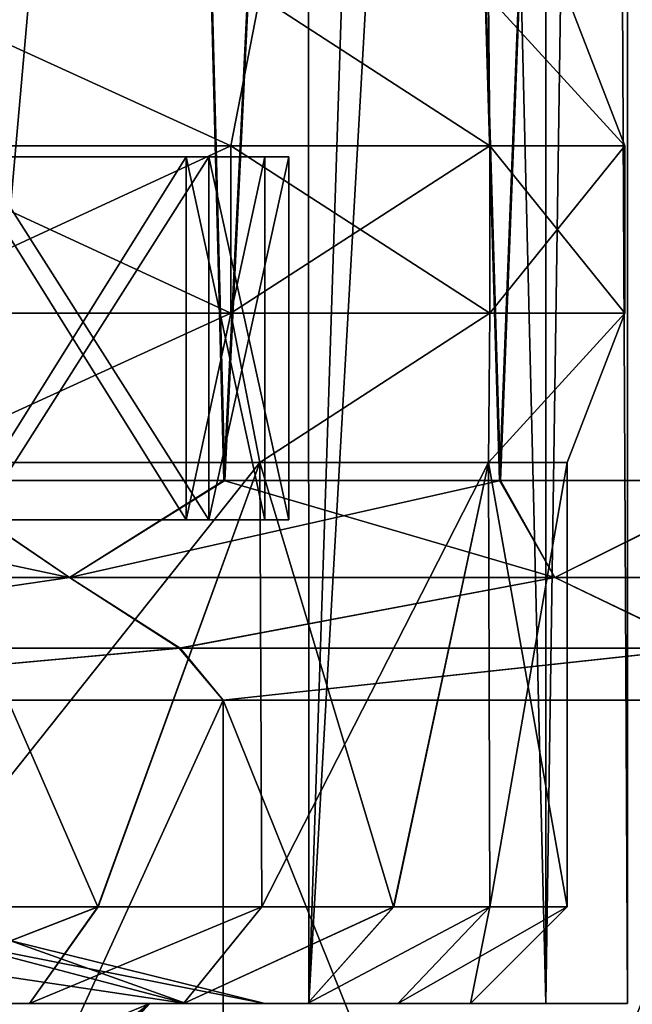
# Model space of a CAD drawing. Header units: metres. Extents: x -90 to 90, y -173 to 74.
# Tile 510 of 564: x 64.39 to 66.92, y 13.8 to 17.87. Entities that reach past the tile are written whole.
import ezdxf

# ---------------------------------------------------------------- set-up
doc = ezdxf.new("R2010")
doc.units = ezdxf.units.M
doc.layers.add('solid_509418_01', color=7, linetype='CONTINUOUS')

msp = doc.modelspace()

# ---------------------------------------------------------------- linework, layer by layer
at = {"layer": 'solid_509418_01'}
for points in [[(64.055878, 13.8, -5.581933), (65.57634, 31.000002, -4.063793), (64.046219, 30.999996, -5.589104)], [(64.055878, 13.8, 5.581933), (64.046997, 30.999994, 5.588542), (65.576851, 31.000002, 4.063094)], [(64.055878, 13.8, -5.581933), (65.581932, 13.8, -4.055875), (65.57634, 31.000002, -4.063793)], [(65.581932, 13.8, 4.055875), (64.055878, 13.8, 5.581933), (65.576851, 31.000002, 4.063094)], [(65.581932, 13.8, -4.055875), (66.14431, 31, -3.139663), (65.57634, 31.000002, -4.063793)], [(65.581932, 13.8, 4.055875), (65.576851, 31.000002, 4.063094), (66.144722, 31, 3.138854)], [(65.581932, 13.8, -4.055875), (66.56205, 13.8, -2.132757), (66.14431, 31, -3.139663)], [(65.581932, 13.8, 4.055875), (66.144722, 31, 3.138854), (66.561081, 31, 2.135944)], [(66.56205, 13.8, 2.132757), (65.581932, 13.8, 4.055875), (66.561081, 31, 2.135944)], [(66.56205, 13.8, -2.132757), (66.560799, 31, -2.136813), (66.14431, 31, -3.139663)], [(66.56205, 13.8, -2.132757), (66.814682, 31, -1.081715), (66.560799, 31, -2.136813)], [(66.56205, 13.8, 2.132757), (66.561081, 31, 2.135944), (66.814819, 31, 1.080829)], [(66.56205, 13.8, -2.132757), (66.900002, 13.8), (66.814682, 31, -1.081715)], [(66.900002, 13.8), (66.56205, 13.8, 2.132757), (66.814819, 31, 1.080829)], [(66.900002, 13.8), (66.900002, 31, -0.000445), (66.814682, 31, -1.081715)], [(66.900002, 13.8), (66.814819, 31, 1.080829), (66.900002, 31, -0.000445)], [(62.7052, 15.961881, -10.122248), (62.490532, 30.499996, -10.177193), (64.854973, 30.5, -9.284785)], [(64.000961, 15.961881, 9.683507), (64.855042, 30.5, 9.284749), (62.490585, 30.499996, 10.17718)], [(64.00367, 15.961881, -9.682386), (62.7052, 15.961881, -10.122248), (64.854973, 30.5, -9.284785)], [(64.000961, 15.961881, 9.683507), (65.229935, 15.961881, 9.078865), (64.855042, 30.5, 9.284749)], [(65.2341, 15.961881, -9.076462), (64.00367, 15.961881, -9.682386), (64.854973, 30.5, -9.284785)], [(65.2341, 15.961881, -9.076462), (64.854973, 30.5, -9.284785), (65.940865, 30.5, -8.630422)], [(65.229935, 15.961881, 9.078865), (65.940926, 30.5, 8.630378), (64.855042, 30.5, 9.284749)], [(65.229935, 15.961881, 9.078865), (66.370476, 15.961881, 8.318354), (65.940926, 30.5, 8.630378)], [(66.374794, 15.961881, -8.315045), (65.2341, 15.961881, -9.076462), (65.940865, 30.5, -8.630422)], [(66.374794, 15.961881, -8.315045), (65.940865, 30.5, -8.630422), (66.939148, 30.5, -7.850239)], [(66.370476, 15.961881, 8.318354), (66.939201, 30.5, 7.85019), (65.940926, 30.5, 8.630378)], [(66.370476, 15.961881, 8.318354), (67.402588, 15.961881, 7.414829), (66.939201, 30.5, 7.85019)], [(67.406265, 15.961881, -7.411157), (66.374794, 15.961881, -8.315045), (66.939148, 30.5, -7.850239)], [(63.762688, 17.345453, 5.854855), (65.259773, 17.345453, 4.557621), (63.908772, 17.963068, 5.379963)], [(65.259773, 17.345453, -4.557621), (63.762688, 17.345453, -5.854855), (63.908772, 17.963068, -5.379963)], [(65.259773, 17.345453, 4.557621), (65.379967, 17.963068, 3.908772), (63.908772, 17.963068, 5.379963)], [(65.259773, 17.345453, -4.557621), (63.908772, 17.963068, -5.379963), (65.379967, 17.963068, -3.908772)], [(65.259773, 17.345453, 4.557621), (66.33075, 17.345453, 2.891155), (65.379967, 17.963068, 3.908772)], [(66.33075, 17.345453, -2.891155), (65.259773, 17.345453, -4.557621), (65.379967, 17.963068, -3.908772)], [(66.33075, 17.345453, 2.891155), (66.324524, 17.963068, 2.054963), (65.379967, 17.963068, 3.908772)], [(66.33075, 17.345453, -2.891155), (65.379967, 17.963068, -3.908772), (66.324524, 17.963068, -2.054963)], [(66.88884, 17.345453, 0.990466), (66.650002, 17.963068), (66.324524, 17.963068, 2.054963)], [(66.88884, 17.345453, -0.990466), (66.324524, 17.963068, -2.054963), (66.650002, 17.963068)], [(66.33075, 17.345453, 2.891155), (66.88884, 17.345453, 0.990466), (66.324524, 17.963068, 2.054963)], [(66.88884, 17.345453, -0.990466), (66.33075, 17.345453, -2.891155), (66.324524, 17.963068, -2.054963)], [(66.88884, 17.345453, 0.990466), (66.88884, 17.345453, -0.990466), (66.650002, 17.963068)], [(63.7626, 16.65387, -5.854719), (63.762688, 17.345453, -5.854855), (65.259773, 17.345453, -4.557621)], [(65.259651, 16.65387, -4.557515), (63.7626, 16.65387, -5.854719), (65.259773, 17.345453, -4.557621)], [(63.7626, 16.65387, 5.854719), (65.259651, 16.65387, 4.557515), (63.762688, 17.345453, 5.854855)], [(65.259651, 16.65387, 4.557515), (65.259773, 17.345453, 4.557621), (63.762688, 17.345453, 5.854855)], [(65.259651, 16.65387, -4.557515), (65.259773, 17.345453, -4.557621), (66.33075, 17.345453, -2.891155)], [(66.330597, 16.65387, -2.891088), (65.259651, 16.65387, -4.557515), (66.33075, 17.345453, -2.891155)], [(65.259651, 16.65387, 4.557515), (66.330597, 16.65387, 2.891088), (65.259773, 17.345453, 4.557621)], [(66.330597, 16.65387, 2.891088), (66.33075, 17.345453, 2.891155), (65.259773, 17.345453, 4.557621)], [(66.330597, 16.65387, -2.891088), (66.33075, 17.345453, -2.891155), (66.88884, 17.345453, -0.990466)], [(66.88868, 16.65387, -0.990443), (66.330597, 16.65387, -2.891088), (66.88884, 17.345453, -0.990466)], [(66.330597, 16.65387, 2.891088), (66.88868, 16.65387, 0.990443), (66.33075, 17.345453, 2.891155)], [(66.88868, 16.65387, 0.990443), (66.88884, 17.345453, 0.990466), (66.33075, 17.345453, 2.891155)], [(66.88868, 16.65387, -0.990443), (66.88884, 17.345453, -0.990466), (66.88884, 17.345453, 0.990466)], [(66.88868, 16.65387, 0.990443), (66.88868, 16.65387, -0.990443), (66.88884, 17.345453, 0.990466)], [(65.074417, 17.299999, -1.846581), (61.964172, 17.299999, -2.462604), (60.700691, 17.299999, -3.071033)], [(64.136642, 17.299999, -3.470931), (65.074417, 17.299999, -1.846581), (60.700691, 17.299999, -3.071033)], [(65.168289, 17.299999, 1.881158), (62.026279, 17.299999, 2.540992), (60.72316, 17.299999, 3.168509)], [(64.213203, 17.299999, 3.535378), (65.168289, 17.299999, 1.881158), (60.72316, 17.299999, 3.168509)], [(61.964172, 17.299999, 2.462604), (65.074417, 17.299999, 1.846581), (64.136642, 17.299999, 3.470931)], [(61.964172, 17.299999, 2.462604), (62.837952, 17.299999, 1.366794), (65.074417, 17.299999, 1.846581)], [(65.074417, 17.299999, -1.846581), (62.837952, 17.299999, -1.366794), (61.964172, 17.299999, -2.462604)], [(65.168289, 17.299999, 1.881158), (62.928112, 17.299999, 1.410188), (62.026279, 17.299999, 2.540992)], [(62.026279, 17.299999, -2.540992), (65.168289, 17.299999, -1.881158), (64.213203, 17.299999, -3.535378)], [(62.026279, 17.299999, -2.540992), (62.928112, 17.299999, -1.410188), (65.168289, 17.299999, -1.881158)], [(63.150002, 17.299999), (62.837952, 17.299999, -1.366794), (65.400002, 17.299999)], [(65.074417, 17.299999, -1.846581), (65.400002, 17.299999), (62.837952, 17.299999, -1.366794)], [(62.837952, 17.299999, 1.366794), (63.150002, 17.299999), (65.074417, 17.299999, 1.846581)], [(65.5, 17.299999), (63.25, 17.299999), (62.928112, 17.299999, 1.410188)], [(62.928112, 17.299999, -1.410188), (63.25, 17.299999), (65.168289, 17.299999, -1.881158)], [(65.168289, 17.299999, 1.881158), (65.5, 17.299999), (62.928112, 17.299999, 1.410188)], [(63.150002, 17.299999), (65.400002, 17.299999), (65.074417, 17.299999, 1.846581)], [(65.5, 17.299999), (65.168289, 17.299999, -1.881158), (63.25, 17.299999)], [(64.136642, 17.299999, -3.470931), (64.136642, 15.8, -3.470931), (65.074417, 15.8, -1.846581)], [(64.136642, 17.299999, -3.470931), (65.074417, 15.8, -1.846581), (65.074417, 17.299999, -1.846581)], [(65.074417, 17.299999, 1.846581), (65.074417, 15.8, 1.846581), (64.136642, 15.8, 3.470931)], [(64.136642, 17.299999, 3.470931), (65.074417, 17.299999, 1.846581), (64.136642, 15.8, 3.470931)], [(64.213203, 15.8, -3.535378), (64.213203, 17.299999, -3.535378), (65.168289, 17.299999, -1.881158)], [(64.213203, 15.8, -3.535378), (65.168289, 17.299999, -1.881158), (65.168289, 15.8, -1.881158)], [(65.168289, 15.8, 1.881158), (65.168289, 17.299999, 1.881158), (64.213203, 17.299999, 3.535378)], [(64.213203, 15.8, 3.535378), (65.168289, 15.8, 1.881158), (64.213203, 17.299999, 3.535378)], [(65.074417, 17.299999, -1.846581), (65.074417, 15.8, -1.846581), (65.400002, 15.8)], [(65.400002, 17.299999), (65.400002, 15.8), (65.074417, 15.8, 1.846581)], [(65.074417, 17.299999, -1.846581), (65.400002, 15.8), (65.400002, 17.299999)], [(65.074417, 17.299999, 1.846581), (65.400002, 17.299999), (65.074417, 15.8, 1.846581)], [(65.168289, 15.8, -1.881158), (65.168289, 17.299999, -1.881158), (65.5, 17.299999)], [(65.5, 15.8), (65.5, 17.299999), (65.168289, 17.299999, 1.881158)], [(65.168289, 15.8, -1.881158), (65.5, 17.299999), (65.5, 15.8)], [(65.168289, 15.8, 1.881158), (65.5, 15.8), (65.168289, 17.299999, 1.881158)], [(63.7626, 16.65387, 5.854719), (63.908772, 16.036932, 5.379963), (65.259651, 16.65387, 4.557515)], [(65.259651, 16.65387, -4.557515), (63.908772, 16.036932, -5.379963), (63.7626, 16.65387, -5.854719)], [(65.259651, 16.65387, 4.557515), (63.908772, 16.036932, 5.379963), (65.379967, 16.036932, 3.908772)], [(65.259651, 16.65387, -4.557515), (65.379967, 16.036932, -3.908772), (63.908772, 16.036932, -5.379963)], [(65.259651, 16.65387, 4.557515), (65.379967, 16.036932, 3.908772), (66.330597, 16.65387, 2.891088)], [(66.330597, 16.65387, -2.891088), (65.379967, 16.036932, -3.908772), (65.259651, 16.65387, -4.557515)], [(66.330597, 16.65387, 2.891088), (65.379967, 16.036932, 3.908772), (66.324524, 16.036932, 2.054963)], [(66.330597, 16.65387, -2.891088), (66.324524, 16.036932, -2.054963), (65.379967, 16.036932, -3.908772)], [(66.88868, 16.65387, 0.990443), (66.324524, 16.036932, 2.054963), (66.650002, 16.036932)], [(66.330597, 16.65387, 2.891088), (66.324524, 16.036932, 2.054963), (66.88868, 16.65387, 0.990443)], [(66.88868, 16.65387, -0.990443), (66.650002, 16.036932), (66.324524, 16.036932, -2.054963)], [(66.88868, 16.65387, -0.990443), (66.324524, 16.036932, -2.054963), (66.330597, 16.65387, -2.891088)], [(66.88868, 16.65387, 0.990443), (66.650002, 16.036932), (66.88868, 16.65387, -0.990443)], [(63.908772, 16.036932, 5.379963), (63.916035, 14.2, 5.374678), (64.710045, 14.200001, 4.694464)], [(65.379967, 16.036932, 3.908772), (63.908772, 16.036932, 5.379963), (64.710045, 14.200001, 4.694464)], [(63.908772, 16.036932, -5.379963), (65.379967, 16.036932, -3.908772), (63.916351, 14.2, -5.374449)], [(65.379967, 16.036932, -3.908772), (64.71032, 14.200001, -4.69419), (63.916351, 14.2, -5.374449)], [(65.379967, 16.036932, 3.908772), (64.710045, 14.200001, 4.694464), (65.387726, 14.199999, 3.898062)], [(65.379967, 16.036932, -3.908772), (65.387962, 14.199999, -3.89774), (64.71032, 14.200001, -4.69419)], [(65.379967, 16.036932, 3.908772), (65.387726, 14.199999, 3.898062), (65.932709, 14.200001, 3.004247)], [(66.324524, 16.036932, 2.054963), (65.379967, 16.036932, 3.908772), (65.932709, 14.200001, 3.004247)], [(65.379967, 16.036932, -3.908772), (66.324524, 16.036932, -2.054963), (65.387962, 14.199999, -3.89774)], [(66.324524, 16.036932, -2.054963), (65.932884, 14.200001, -3.003891), (65.387962, 14.199999, -3.89774)], [(66.324524, 16.036932, 2.054963), (65.932709, 14.200001, 3.004247), (66.330292, 14.199998, 2.03714)], [(66.324524, 16.036932, -2.054963), (66.330391, 14.199998, -2.036818), (65.932884, 14.200001, -3.003891)], [(66.324524, 16.036932, 2.054963), (66.330292, 14.199998, 2.03714), (66.650002, 14.2)], [(66.650002, 16.036932), (66.324524, 16.036932, 2.054963), (66.650002, 14.2)], [(66.324524, 16.036932, -2.054963), (66.650002, 16.036932), (66.330391, 14.199998, -2.036818)], [(66.330391, 14.199998, -2.036818), (66.650002, 16.036932), (66.650002, 14.2)], [(62.355312, 15.561879, -10.3193), (64.00367, 15.961881, -9.682386), (64.592522, 15.561879, -9.536468)], [(64.592522, 15.561879, 9.536468), (62.703533, 15.961881, 10.122693), (62.355312, 15.561879, 10.3193)], [(64.592522, 15.561879, 9.536468), (64.000961, 15.961881, 9.683507), (62.703533, 15.961881, 10.122693)], [(64.592522, 15.561879, 9.536468), (65.229935, 15.961881, 9.078865), (64.000961, 15.961881, 9.683507)], [(64.592522, 15.561879, -9.536468), (64.00367, 15.961881, -9.682386), (65.2341, 15.961881, -9.076462)], [(64.592522, 15.561879, -9.536468), (65.2341, 15.961881, -9.076462), (66.374794, 15.961881, -8.315045)], [(64.592522, 15.561879, -9.536468), (66.374794, 15.961881, -8.315045), (66.599442, 15.561879, -8.275436)], [(66.599442, 15.561879, 8.275436), (65.229935, 15.961881, 9.078865), (64.592522, 15.561879, 9.536468)], [(66.599442, 15.561879, 8.275436), (66.370476, 15.961881, 8.318354), (65.229935, 15.961881, 9.078865)], [(66.599442, 15.561879, 8.275436), (67.402588, 15.961881, 7.414829), (66.370476, 15.961881, 8.318354)], [(66.599442, 15.561879, -8.275436), (66.374794, 15.961881, -8.315045), (67.406265, 15.961881, -7.411157)], [(66.599442, 15.561879, -8.275436), (67.406265, 15.961881, -7.411157), (68.275436, 15.561879, -6.59944)], [(68.275436, 15.561879, 6.59944), (67.402588, 15.961881, 7.414829), (66.599442, 15.561879, 8.275436)], [(60.700691, 15.8, 3.071033), (64.136642, 15.8, 3.470931), (65.074417, 15.8, 1.846581)], [(61.366795, 15.8, 2.83795), (60.700691, 15.8, 3.071033), (65.074417, 15.8, 1.846581)], [(65.168289, 15.8, -1.881158), (62.026279, 15.8, -2.540992), (60.72316, 15.8, -3.168509)], [(64.213203, 15.8, -3.535378), (65.168289, 15.8, -1.881158), (60.72316, 15.8, -3.168509)], [(61.964172, 15.8, 2.462604), (61.366795, 15.8, 2.83795), (65.074417, 15.8, 1.846581)], [(62.462605, 15.8, 1.964174), (61.964172, 15.8, 2.462604), (65.074417, 15.8, 1.846581)], [(65.168289, 15.8, 1.881158), (62.026279, 15.8, 2.540992), (62.928112, 15.8, 1.410188)], [(64.213203, 15.8, 3.535378), (62.026279, 15.8, 2.540992), (65.168289, 15.8, 1.881158)], [(65.168289, 15.8, -1.881158), (62.928112, 15.8, -1.410188), (62.026279, 15.8, -2.540992)], [(62.462605, 15.8, -1.964174), (65.074417, 15.8, -1.846581), (64.136642, 15.8, -3.470931)], [(62.462605, 15.8, -1.964174), (62.837952, 15.8, -1.366794), (65.074417, 15.8, -1.846581)], [(62.837952, 15.8, 1.366794), (62.462605, 15.8, 1.964174), (65.074417, 15.8, 1.846581)], [(62.837952, 15.8, -1.366794), (63.071033, 15.8, -0.700692), (65.074417, 15.8, -1.846581)], [(62.837952, 15.8, 1.366794), (65.074417, 15.8, 1.846581), (65.400002, 15.8)], [(63.071033, 15.8, 0.700692), (62.837952, 15.8, 1.366794), (65.400002, 15.8)], [(65.168289, 15.8, 1.881158), (62.928112, 15.8, 1.410188), (63.25, 15.8)], [(62.928112, 15.8, -1.410188), (65.5, 15.8), (63.25, 15.8)], [(65.168289, 15.8, -1.881158), (65.5, 15.8), (62.928112, 15.8, -1.410188)], [(63.071033, 15.8, -0.700692), (63.150002, 15.8), (65.074417, 15.8, -1.846581)], [(63.150002, 15.8), (63.071033, 15.8, 0.700692), (65.400002, 15.8)], [(63.150002, 15.8), (65.400002, 15.8), (65.074417, 15.8, -1.846581)], [(65.168289, 15.8, 1.881158), (63.25, 15.8), (65.5, 15.8)], [(64.592522, 15.561879, 9.536468), (62.355312, 15.561879, 10.3193), (62.595119, 15.26906, 10.563396)], [(62.355312, 15.561879, -10.3193), (64.592522, 15.561879, -9.536468), (62.596718, 15.26906, -10.563004)], [(64.592522, 15.561879, 9.536468), (62.595119, 15.26906, 10.563396), (65.046021, 15.26906, 9.636268)], [(64.592522, 15.561879, -9.536468), (65.049858, 15.26906, -9.63426), (62.596718, 15.26906, -10.563004)], [(66.599442, 15.561879, 8.275436), (64.592522, 15.561879, 9.536468), (65.046021, 15.26906, 9.636268)], [(64.592522, 15.561879, -9.536468), (66.599442, 15.561879, -8.275436), (65.049858, 15.26906, -9.63426)], [(66.599442, 15.561879, 8.275436), (65.046021, 15.26906, 9.636268), (67.205986, 15.26906, 8.148239)], [(66.599442, 15.561879, -8.275436), (67.210098, 15.26906, -8.144597), (65.049858, 15.26906, -9.63426)], [(68.275436, 15.561879, 6.59944), (66.599442, 15.561879, 8.275436), (67.205986, 15.26906, 8.148239)], [(66.599442, 15.561879, -8.275436), (68.275436, 15.561879, -6.59944), (67.210098, 15.26906, -8.144597)], [(62.692303, 15.053997, 10.923096), (65.046021, 15.26906, 9.636268), (62.595119, 15.26906, 10.563396)], [(62.692303, 15.053997, -10.923096), (62.596718, 15.26906, -10.563004), (65.049858, 15.26906, -9.63426)], [(62.692303, 15.053997, 10.923096), (65.228134, 15.053997, 9.96138), (65.046021, 15.26906, 9.636268)], [(65.228134, 15.053997, -9.96138), (62.692303, 15.053997, -10.923096), (65.049858, 15.26906, -9.63426)], [(65.228134, 15.053997, 9.96138), (67.205986, 15.26906, 8.148239), (65.046021, 15.26906, 9.636268)], [(65.228134, 15.053997, -9.96138), (65.049858, 15.26906, -9.63426), (67.210098, 15.26906, -8.144597)], [(65.228134, 15.053997, 9.96138), (67.460129, 15.053997, 8.420746), (67.205986, 15.26906, 8.148239)], [(67.460129, 15.053997, -8.420746), (65.228134, 15.053997, -9.96138), (67.210098, 15.26906, -8.144597)], [(62.692303, 9.5, -10.923096), (62.692303, 15.053997, -10.923096), (65.228134, 15.053997, -9.96138)], [(65.228134, 9.5, -9.96138), (62.692303, 9.5, -10.923096), (65.228134, 15.053997, -9.96138)], [(65.228134, 9.5, 9.96138), (65.228134, 15.053997, 9.96138), (62.692303, 15.053997, 10.923096)], [(62.692303, 9.5, 10.923096), (65.228134, 9.5, 9.96138), (62.692303, 15.053997, 10.923096)], [(65.228134, 9.5, -9.96138), (65.228134, 15.053997, -9.96138), (67.460129, 15.053997, -8.420746)], [(67.460129, 9.5, -8.420746), (65.228134, 9.5, -9.96138), (67.460129, 15.053997, -8.420746)], [(67.460129, 9.5, 8.420746), (67.460129, 15.053997, 8.420746), (65.228134, 15.053997, 9.96138)], [(65.228134, 9.5, 9.96138), (67.460129, 9.5, 8.420746), (65.228134, 15.053997, 9.96138)], [(63.680767, 13.8, 5.051114), (64.710045, 14.200001, 4.694464), (63.916035, 14.2, 5.374678)], [(64.427017, 13.8, 4.411752), (64.710045, 14.200001, 4.694464), (63.680767, 13.8, 5.051114)], [(64.71032, 14.200001, -4.69419), (64.427238, 13.8, -4.411534), (63.681019, 13.8, -5.050932)], [(64.71032, 14.200001, -4.69419), (63.681019, 13.8, -5.050932), (63.916351, 14.2, -5.374449)], [(64.427017, 13.8, 4.411752), (65.387726, 14.199999, 3.898062), (64.710045, 14.200001, 4.694464)], [(65.063911, 13.8, 3.663205), (65.387726, 14.199999, 3.898062), (64.427017, 13.8, 4.411752)], [(65.387962, 14.199999, -3.89774), (64.427238, 13.8, -4.411534), (64.71032, 14.200001, -4.69419)], [(65.387962, 14.199999, -3.89774), (65.064095, 13.8, -3.662944), (64.427238, 13.8, -4.411534)], [(65.063911, 13.8, 3.663205), (65.932709, 14.200001, 3.004247), (65.387726, 14.199999, 3.898062)], [(65.576027, 13.8, 2.82312), (65.932709, 14.200001, 3.004247), (65.063911, 13.8, 3.663205)], [(65.932884, 14.200001, -3.003891), (65.576172, 13.8, -2.82283), (65.064095, 13.8, -3.662944)], [(65.932884, 14.200001, -3.003891), (65.064095, 13.8, -3.662944), (65.387962, 14.199999, -3.89774)], [(65.576027, 13.8, 2.82312), (66.330292, 14.199998, 2.03714), (65.932709, 14.200001, 3.004247)], [(65.9496, 13.8, 1.914212), (66.330292, 14.199998, 2.03714), (65.576027, 13.8, 2.82312)], [(66.330391, 14.199998, -2.036818), (65.576172, 13.8, -2.82283), (65.932884, 14.200001, -3.003891)], [(66.330391, 14.199998, -2.036818), (65.949684, 13.8, -1.913954), (65.576172, 13.8, -2.82283)], [(66.25, 13.8), (66.330292, 14.199998, 2.03714), (65.9496, 13.8, 1.914212)], [(65.949684, 13.8, -1.913954), (66.650002, 14.2), (66.25, 13.8)], [(66.330391, 14.199998, -2.036818), (66.650002, 14.2), (65.949684, 13.8, -1.913954)], [(66.25, 13.8), (66.650002, 14.2), (66.330292, 14.199998, 2.03714)], [(63.329124, 14.060169, -2.793468), (64.136642, 13.8, -3.470931), (65.074417, 13.8, -1.846581)], [(64.083778, 14.060169, -1.486373), (63.329124, 14.060169, -2.793468), (65.074417, 13.8, -1.846581)], [(64.083778, 14.060169, -1.486373), (65.074417, 13.8, -1.846581), (65.400002, 13.8)], [(64.083778, 14.060169, -1.486373), (65.400002, 13.8), (64.345863, 14.060169)], [(64.083778, 14.060169, 1.486373), (65.074417, 13.8, 1.846581), (64.136642, 13.8, 3.470931)], [(64.083778, 14.060169, 1.486373), (64.345863, 14.060169), (65.074417, 13.8, 1.846581)], [(64.345863, 14.060169), (65.400002, 13.8), (65.074417, 13.8, 1.846581)], [(65.064095, 13.8, -3.662944), (64.136642, 13.8, -3.470931), (62.699745, 13.8, -4.676614)], [(64.427238, 13.8, -4.411534), (65.064095, 13.8, -3.662944), (62.699745, 13.8, -4.676614)], [(63.681019, 13.8, -5.050932), (64.427238, 13.8, -4.411534), (62.699745, 13.8, -4.676614)], [(64.427017, 13.8, 4.411752), (62.699745, 13.8, 4.676614), (64.136642, 13.8, 3.470931)], [(64.427017, 13.8, 4.411752), (63.680767, 13.8, 5.051114), (62.699745, 13.8, 4.676614)], [(64, 13.418802, 2.309401), (64.330124, 13.8, 2.5), (64.924042, 13.8, 0.868241)], [(64, 13.102315, 1.584362), (64, 13.418802, 2.309401), (64.924042, 13.8, 0.868241)], [(64, 12.9, 0.9), (64, 13.102315, 1.584362), (64.924042, 13.8, 0.868241)], [(64.099998, 12.9), (64, 12.9, 0.9), (64.924042, 13.8, 0.868241)], [(64, 12.9, -0.9), (64.924042, 13.8, -0.868241), (64.330124, 13.8, -2.5)], [(64, 12.9, -0.9), (64.099998, 12.9), (64.924042, 13.8, -0.868241)], [(64.330124, 13.8, 2.5), (64.055878, 13.8, 5.581933), (65.581932, 13.8, 4.055875)], [(64.924042, 13.8, -0.868241), (65.581932, 13.8, -4.055875), (64.055878, 13.8, -5.581933)], [(64.330124, 13.8, -2.5), (64.924042, 13.8, -0.868241), (64.055878, 13.8, -5.581933)], [(64.099998, 12.9), (64.924042, 13.8, 0.868241), (64.924042, 13.8, -0.868241)], [(65.949684, 13.8, -1.913954), (65.074417, 13.8, -1.846581), (64.136642, 13.8, -3.470931)], [(65.576172, 13.8, -2.82283), (65.949684, 13.8, -1.913954), (64.136642, 13.8, -3.470931)], [(65.064095, 13.8, -3.662944), (65.576172, 13.8, -2.82283), (64.136642, 13.8, -3.470931)], [(65.576027, 13.8, 2.82312), (64.136642, 13.8, 3.470931), (65.074417, 13.8, 1.846581)], [(65.063911, 13.8, 3.663205), (64.427017, 13.8, 4.411752), (64.136642, 13.8, 3.470931)], [(65.576027, 13.8, 2.82312), (65.063911, 13.8, 3.663205), (64.136642, 13.8, 3.470931)], [(64.924042, 13.8, 0.868241), (64.330124, 13.8, 2.5), (65.581932, 13.8, 4.055875)], [(64.924042, 13.8, -0.868241), (65.581932, 13.8, 4.055875), (65.581932, 13.8, -4.055875)], [(64.924042, 13.8, -0.868241), (64.924042, 13.8, 0.868241), (65.581932, 13.8, 4.055875)], [(66.25, 13.8), (65.400002, 13.8), (65.074417, 13.8, -1.846581)], [(65.949684, 13.8, -1.913954), (66.25, 13.8), (65.074417, 13.8, -1.846581)], [(65.9496, 13.8, 1.914212), (65.074417, 13.8, 1.846581), (65.400002, 13.8)], [(65.9496, 13.8, 1.914212), (65.576027, 13.8, 2.82312), (65.074417, 13.8, 1.846581)], [(66.25, 13.8), (65.9496, 13.8, 1.914212), (65.400002, 13.8)], [(65.581932, 13.8, -4.055875), (65.581932, 13.8, 4.055875), (66.56205, 13.8, 2.132757)], [(65.581932, 13.8, -4.055875), (66.56205, 13.8, 2.132757), (66.56205, 13.8, -2.132757)], [(66.56205, 13.8, -2.132757), (66.56205, 13.8, 2.132757), (66.900002, 13.8)]]:
    msp.add_3dface(points, dxfattribs=at)

doc.saveas('drawing.dxf')
